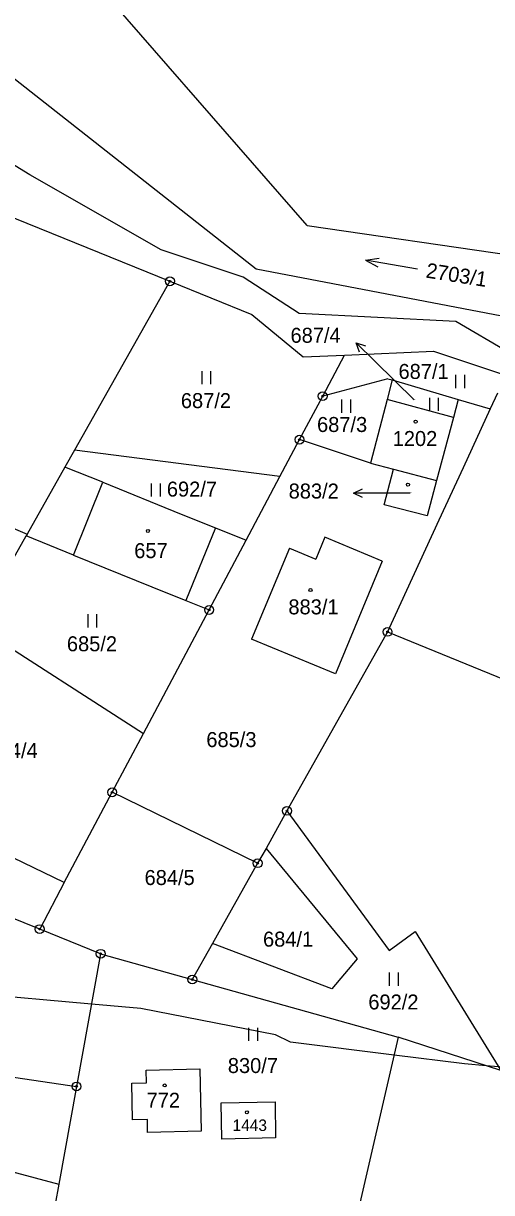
# Model space of a CAD drawing. Extents: x -439246 to -433691, y -1130252 to -1121148.
# Drawn here: x -438026.1 to -437973, y -1124452.9 to -1124320.3 of the extents above; entities that cross this region are included whole.
import ezdxf

# ---------------------------------------------------------------- set-up
doc = ezdxf.new("R2010")
doc.units = 0
for name, color, linetype in [('Vrstva 1', 7, 'Continuous'), ('Vrstva 16', 7, 'Continuous'), ('Vrstva 18', 7, 'Continuous'), ('Vrstva 19', 7, 'Continuous'), ('Vrstva 24', 7, 'Continuous'), ('Vrstva 25', 7, 'Continuous'), ('Vrstva 3', 7, 'Continuous'), ('Vrstva 37', 7, 'Continuous'), ('Vrstva 4', 7, 'Continuous'), ('Vrstva 52', 7, 'Continuous')]:
    doc.layers.add(name, color=color, linetype=linetype)

msp = doc.modelspace()

# ---------------------------------------------------------------- linework, layer by layer
at = {"layer": 'Vrstva 1'}
for p, q in [((-438008.23, -1124375.96), (-438004.33, -1124377.54)), ((-438004.33, -1124377.54), (-438000.87, -1124378.94)), ((-438020.47, -1124380.61), (-438011.57, -1124384.21)), ((-438011.57, -1124384.21), (-438007.71, -1124385.77)), ((-438007.71, -1124385.77), (-438005.07, -1124386.84)), ((-438012.19, -1124439.05), (-438006.11, -1124438.92)), ((-438012.16, -1124440.49), (-438012.19, -1124439.05)), ((-438006.11, -1124438.92), (-438005.95, -1124445.99)), ((-438013.84, -1124440.53), (-438012.16, -1124440.49)), ((-438013.75, -1124444.69), (-438013.84, -1124440.53)), ((-438012.07, -1124444.65), (-438013.75, -1124444.69)), ((-438012.07, -1124446.13), (-438012.07, -1124444.65)), ((-438005.95, -1124445.99), (-438012.07, -1124446.13))]:
    msp.add_line(p, q, dxfattribs=at)
for points in [[(-437993.94, -1124343.22), (-438022.11, -1124310.89)], [(-438029.91, -1124324.41), (-437999.74, -1124348.13)], [(-438025.42, -1124337.49), (-438039.57, -1124328.76)], [(-438010.52, -1124345.97), (-438025.42, -1124337.49)], [(-438028.37, -1124341.88), (-438009.51, -1124349.55)], [(-437993.94, -1124343.22), (-437970.53, -1124346.61)], [(-438001.2, -1124349.07), (-438010.52, -1124345.97)], [(-437994.85, -1124353.21), (-438001.2, -1124349.07)], [(-437999.74, -1124348.13), (-437963.17, -1124355.14)], [(-438009.51, -1124349.55), (-438020.33, -1124368.71)], [(-438009.51, -1124349.55), (-438000.21, -1124353.33)], [(-438000.21, -1124353.33), (-437994.39, -1124358.12)], [(-437977.09, -1124354.12), (-437994.85, -1124353.21)], [(-437971.13, -1124357.58), (-437977.09, -1124354.12)], [(-437994.39, -1124358.12), (-437989.7, -1124357.92)], [(-437992.18, -1124362.58), (-437989.7, -1124357.92)], [(-437989.7, -1124357.92), (-437979.62, -1124357.49)], [(-437979.62, -1124357.49), (-437970.09, -1124360.64)], [(-437984.8, -1124360.61), (-437992.18, -1124362.58)], [(-437984.3, -1124360.75), (-437984.88, -1124362.98)], [(-437984.8, -1124360.61), (-437984.3, -1124360.75)], [(-437984.3, -1124360.75), (-437976.81, -1124362.97)], [(-437972.35, -1124362.23), (-437973.18, -1124364.04)], [(-437994.81, -1124367.52), (-437992.18, -1124362.58)], [(-437984.88, -1124362.98), (-437986.76, -1124370.19)], [(-437977.34, -1124365), (-437984.88, -1124362.98)], [(-437976.81, -1124362.97), (-437977.34, -1124365)], [(-437976.81, -1124362.97), (-437973.18, -1124364.04)], [(-437977.34, -1124365), (-437979.25, -1124372.15)], [(-437973.18, -1124364.04), (-437976.25, -1124370.72)], [(-437997.03, -1124371.71), (-437994.81, -1124367.52)], [(-437986.76, -1124370.19), (-437994.81, -1124367.52)], [(-438020.33, -1124368.71), (-438021.42, -1124370.63)], [(-437997.03, -1124371.71), (-438020.33, -1124368.71)], [(-437986.76, -1124370.19), (-437984.15, -1124370.87)], [(-438021.42, -1124370.63), (-438025.71, -1124378.24)], [(-438017.13, -1124372.36), (-438021.42, -1124370.63)], [(-437985.2, -1124374.9), (-437984.15, -1124370.87)], [(-437984.15, -1124370.87), (-437979.25, -1124372.15)], [(-437976.25, -1124370.72), (-437978.99, -1124376.65)], [(-438017.13, -1124372.36), (-438008.23, -1124375.96)], [(-438000.87, -1124378.94), (-437997.03, -1124371.71)], [(-437979.25, -1124372.15), (-437980.33, -1124376.17)], [(-437980.33, -1124376.17), (-437985.2, -1124374.9)], [(-438030.6, -1124376.17), (-438025.71, -1124378.24)], [(-437978.99, -1124376.65), (-437984.82, -1124389.33)], [(-438025.71, -1124378.24), (-438025.83, -1124378.45)], [(-438031.57, -1124388.62), (-438025.83, -1124378.45)], [(-438020.47, -1124380.61), (-438025.83, -1124378.45)], [(-438005.07, -1124386.84), (-438000.87, -1124378.94)], [(-437991.92, -1124378.6), (-437992.95, -1124381.08)], [(-437985.43, -1124381.29), (-437991.92, -1124378.6)], [(-437995.96, -1124379.83), (-438000.24, -1124390.15)], [(-437995.96, -1124379.83), (-437992.95, -1124381.08)], [(-437985.43, -1124381.29), (-437990.73, -1124394.09)], [(-438012.51, -1124400.84), (-438005.07, -1124386.84)], [(-438031.57, -1124388.62), (-438012.51, -1124400.84)], [(-437990.73, -1124394.09), (-438000.24, -1124390.15)], [(-437984.82, -1124389.33), (-437996.23, -1124409.64)], [(-437984.82, -1124389.33), (-437962.72, -1124398.35)], [(-438016.07, -1124407.53), (-438012.51, -1124400.84)], [(-438021.51, -1124417.77), (-438042.35, -1124407.71)], [(-438021.51, -1124417.77), (-438016.07, -1124407.53)], [(-437999.56, -1124415.58), (-438016.07, -1124407.53)], [(-437996.23, -1124409.64), (-437998.61, -1124413.89)], [(-437996.23, -1124409.64), (-437984.64, -1124425.49)], [(-437998.61, -1124413.89), (-437999.56, -1124415.58)], [(-437998.61, -1124413.89), (-437988.28, -1124426.41)], [(-438024.29, -1124423.05), (-438045.65, -1124414.42)], [(-437999.56, -1124415.58), (-438004.68, -1124424.69)], [(-438021.51, -1124417.77), (-438024.29, -1124423.05)], [(-438017.37, -1124425.85), (-438024.29, -1124423.05)], [(-437984.64, -1124425.49), (-437981.7, -1124423.34)], [(-437981.7, -1124423.34), (-437971.97, -1124439.09)], [(-438004.68, -1124424.69), (-438006.97, -1124428.77)], [(-437991.14, -1124429.81), (-438004.68, -1124424.69)], [(-438017.37, -1124425.85), (-438020.11, -1124440.9)], [(-438017.37, -1124425.85), (-438006.97, -1124428.77)], [(-437988.28, -1124426.41), (-437991.14, -1124429.81)], [(-438006.97, -1124428.77), (-437983.6, -1124435.32)], [(-438050.52, -1124436.4), (-438020.11, -1124440.9)], [(-437983.6, -1124435.32), (-437988.53, -1124456.6)], [(-437971.97, -1124439.09), (-437983.6, -1124435.32)], [(-438020.11, -1124440.9), (-438022.13, -1124451.99)], [(-438003.71, -1124442.76), (-437997.58, -1124442.65), (-437997.52, -1124446.75), (-438003.64, -1124446.9), (-438003.71, -1124442.76)], [(-438027.5, -1124450.55), (-438022.13, -1124451.99)], [(-438022.13, -1124451.99), (-438022.96, -1124456.54)]]:
    msp.add_lwpolyline(points, dxfattribs=at)
at = {"layer": 'Vrstva 16'}
for p, q in [((-437986.24, -1124358.64), (-437988.38, -1124356.54)), ((-437985.67, -1124373.59), (-437988.67, -1124373.59))]:
    msp.add_line(p, q, dxfattribs=at)
for points in [[(-437988.02, -1124357.59), (-437988.38, -1124356.54), (-437987.32, -1124356.88)], [(-437981.81, -1124362.99), (-437986.24, -1124358.64)], [(-437987.67, -1124374.09), (-437988.67, -1124373.59), (-437987.67, -1124373.09)], [(-437982.25, -1124373.59), (-437985.67, -1124373.59)]]:
    msp.add_lwpolyline(points, dxfattribs=at)
at = {"layer": 'Vrstva 24'}
for centre, radius in [((-438009.51, -1124349.55), 0.5), ((-438009.51, -1124349.55), 0.1), ((-437992.18, -1124362.58), 0.5), ((-437992.18, -1124362.58), 0.1), ((-437994.81, -1124367.52), 0.5), ((-437994.81, -1124367.52), 0.1), ((-438005.07, -1124386.84), 0.5), ((-438005.07, -1124386.84), 0.1), ((-437984.82, -1124389.33), 0.5), ((-437984.82, -1124389.33), 0.1), ((-438016.07, -1124407.53), 0.5), ((-438016.07, -1124407.53), 0.1), ((-437996.23, -1124409.64), 0.5), ((-437996.23, -1124409.64), 0.1), ((-437999.56, -1124415.58), 0.5), ((-437999.56, -1124415.58), 0.1), ((-438024.29, -1124423.05), 0.5), ((-438024.29, -1124423.05), 0.1), ((-438017.37, -1124425.85), 0.5), ((-438017.37, -1124425.85), 0.1), ((-438006.97, -1124428.77), 0.5), ((-438006.97, -1124428.77), 0.1), ((-438020.11, -1124440.9), 0.5), ((-438020.11, -1124440.9), 0.1)]:
    msp.add_circle(centre, radius, dxfattribs=at)
at = {"layer": 'Vrstva 25'}
for p, q in [((-438005.86, -1124361.24), (-438005.86, -1124359.74)), ((-438004.86, -1124361.24), (-438004.86, -1124359.74)), ((-437977.07, -1124361.66), (-437977.07, -1124360.16)), ((-437976.07, -1124361.66), (-437976.07, -1124360.16)), ((-437990, -1124364.46), (-437990, -1124362.96)), ((-437989, -1124364.46), (-437989, -1124362.96)), ((-437980.03, -1124364.26), (-437980.03, -1124362.76)), ((-437979.03, -1124364.26), (-437979.03, -1124362.76)), ((-438011.6, -1124373.98), (-438011.6, -1124372.48)), ((-438010.6, -1124373.98), (-438010.6, -1124372.48)), ((-438018.8, -1124388.83), (-438018.8, -1124387.33)), ((-438017.8, -1124388.83), (-438017.8, -1124387.33)), ((-437984.59, -1124429.47), (-437984.59, -1124427.97)), ((-437983.59, -1124429.47), (-437983.59, -1124427.97)), ((-438000.55, -1124435.74), (-438000.55, -1124434.24)), ((-437999.55, -1124435.74), (-437999.55, -1124434.24))]:
    msp.add_line(p, q, dxfattribs=at)
for points in [[(-437987.34, -1124347.17), (-437985.78, -1124346.93)], [(-437981.42, -1124348.17), (-437987.34, -1124347.17), (-437985.94, -1124347.91)]]:
    msp.add_lwpolyline(points, dxfattribs=at)
for centre in [(-437981.64, -1124365.47), (-437982.51, -1124372.62), (-438012.01, -1124377.88), (-437993.56, -1124384.58), (-438010.1, -1124440.79), (-438000.78, -1124443.83)]:
    msp.add_circle(centre, 0.175, dxfattribs=at)
at = {"layer": 'Vrstva 3'}
for points in [[(-437984.88, -1124362.98), (-437986.76, -1124370.19)], [(-437977.34, -1124365), (-437984.88, -1124362.98)], [(-437977.34, -1124365), (-437979.25, -1124372.15)], [(-437986.76, -1124370.19), (-437984.15, -1124370.87)], [(-437985.2, -1124374.9), (-437984.15, -1124370.87)], [(-437984.15, -1124370.87), (-437979.25, -1124372.15)], [(-437984.15, -1124370.87), (-437979.25, -1124372.15)], [(-438020.47, -1124380.61), (-438017.13, -1124372.36)], [(-438017.13, -1124372.36), (-438008.23, -1124375.96)], [(-437979.25, -1124372.15), (-437980.33, -1124376.17)], [(-437980.33, -1124376.17), (-437985.2, -1124374.9)], [(-438008.23, -1124375.96), (-438004.33, -1124377.54)], [(-438004.33, -1124377.54), (-438007.71, -1124385.77)], [(-437991.92, -1124378.6), (-437992.95, -1124381.08)], [(-437985.43, -1124381.29), (-437991.92, -1124378.6)], [(-438020.47, -1124380.61), (-438011.57, -1124384.21)], [(-437995.96, -1124379.83), (-438000.24, -1124390.15)], [(-437995.96, -1124379.83), (-437992.95, -1124381.08)], [(-437985.43, -1124381.29), (-437990.73, -1124394.09)], [(-438011.57, -1124384.21), (-438007.71, -1124385.77)], [(-437990.73, -1124394.09), (-438000.24, -1124390.15)], [(-438012.19, -1124439.05), (-438006.11, -1124438.92)], [(-438012.16, -1124440.49), (-438012.19, -1124439.05)], [(-438006.11, -1124438.92), (-438005.95, -1124445.99)], [(-438013.84, -1124440.53), (-438012.16, -1124440.49)], [(-438013.75, -1124444.69), (-438013.84, -1124440.53)], [(-438003.71, -1124442.76), (-437997.58, -1124442.65), (-437997.52, -1124446.75), (-438003.64, -1124446.9), (-438003.71, -1124442.76)], [(-438012.07, -1124444.65), (-438013.75, -1124444.69)], [(-438012.07, -1124446.13), (-438012.07, -1124444.65)], [(-438005.95, -1124445.99), (-438012.07, -1124446.13)]]:
    msp.add_lwpolyline(points, dxfattribs=at)
at = {"layer": 'Vrstva 37'}
for centre in [(-437981.64, -1124365.47), (-437982.51, -1124372.62), (-438012.01, -1124377.88), (-437993.56, -1124384.58), (-438010.1, -1124440.79), (-438000.78, -1124443.83)]:
    msp.add_circle(centre, 0.175, dxfattribs=at)
at = {"layer": 'Vrstva 4'}
msp.add_line((-438004.33, -1124377.54), (-438007.71, -1124385.77), dxfattribs=at)
msp.add_lwpolyline([(-438020.47, -1124380.61), (-438017.13, -1124372.36)], dxfattribs=at)
at = {"layer": 'Vrstva 52'}
msp.add_lwpolyline([(-437970.85, -1124438.79), (-437972.23, -1124438.67), (-437973.63, -1124438.55), (-437976.11, -1124438.34), (-437984.07, -1124437.35), (-437995.83, -1124435.88), (-437997.53, -1124435.03), (-438012.83, -1124432.06), (-438018.41, -1124431.56), (-438031.95, -1124430.36), (-438038.75, -1124428.87)], dxfattribs=at)

# ---------------------------------------------------------------- texts
at = {"layer": 'Vrstva 16'}
msp.add_text('2703/1', height=1.7, rotation=351.0383, dxfattribs=at).set_placement((-437980.55, -1124349.12))
for s, p in [('687/4', (-437995.83, -1124356.53)), ('883/2', (-437996.04, -1124374.2))]:
    msp.add_text(s, height=1.7, dxfattribs=at).set_placement(p)
at = {"layer": 'Vrstva 18'}
for s, height, p in [('687/1', 1.7, (-437983.58, -1124360.63)), ('687/2', 1.7, (-438008.27, -1124363.94)), ('687/4', 0.1, (-437982, -1124362.99)), ('687/3', 1.7, (-437992.82, -1124366.65)), ('692/7', 1.7, (-438009.86, -1124373.98)), ('685/2', 1.7, (-438021.2, -1124391.53)), ('685/3', 1.7, (-438005.38, -1124402.4)), ('684/4', 1.7, (-438030.2, -1124403.64)), ('684/5', 1.7, (-438012.39, -1124418.05)), ('684/1', 1.7, (-437998.95, -1124425.04)), ('692/2', 1.7, (-437987, -1124432.17)), ('830/7', 1.7, (-438002.94, -1124439.38))]:
    msp.add_text(s, height=height, dxfattribs=at).set_placement(p)
at = {"layer": 'Vrstva 19'}
for s, height, p in [('1202', 1.7, (-437984.24, -1124368.24)), ('883/2', 0.1, (-437982.44, -1124373.59)), ('657', 1.7, (-438013.56, -1124380.96)), ('883/1', 1.7, (-437996.07, -1124387.34)), ('772', 1.7, (-438012.16, -1124443.32)), ('1443', 1.31, (-438002.4, -1124445.96))]:
    msp.add_text(s, height=height, dxfattribs=at).set_placement(p)

doc.saveas('drawing.dxf')
